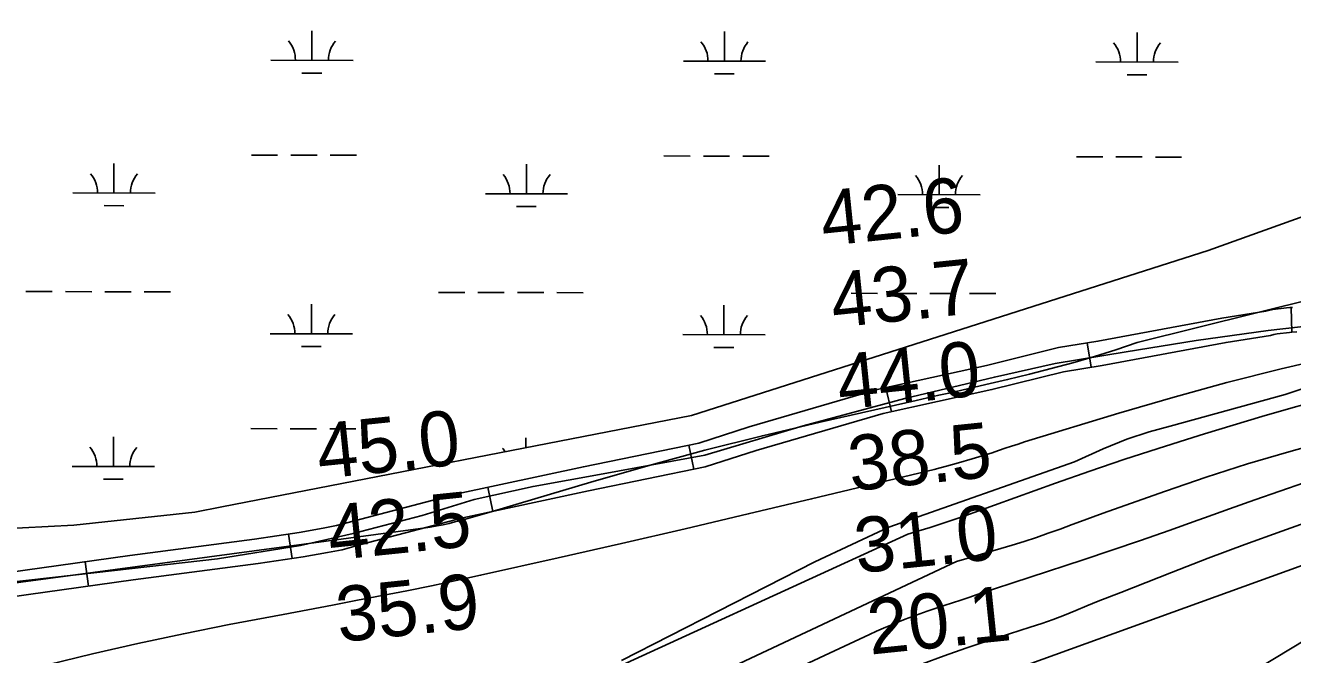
# Model space of a CAD drawing. Extents: x 3219052 to 3256913, y 800770 to 826146.
# Drawn here: x 3226376 to 3227918, y 817315 to 818080 of the extents above; entities that cross this region are included whole.
import ezdxf

# ---------------------------------------------------------------- set-up
doc = ezdxf.new("R2010")
doc.units = 0
for name, color, linetype in [('V-RIVR-RANG', 7, 'Continuous'), ('V-ROAD-CNTR', 7, 'Continuous'), ('V-SITE-VEGE', 7, 'Continuous'), ('V-TOPO-DPTH', 7, 'Continuous'), ('V-TOPO-MAJR', 7, 'Continuous'), ('V-TOPO-MINR', 7, 'Continuous'), ('V-TOPO-WATR', 7, 'Continuous'), ('V-WETL-SWMP', 7, 'Continuous')]:
    doc.layers.add(name, color=color, linetype=linetype)

msp = doc.modelspace()

# ---------------------------------------------------------------- linework, layer by layer
at = {"layer": 'V-ROAD-CNTR'}
for p, q in [((3227915.8, 817736.8), (3227916.7, 817706.8)), ((3227667.7, 817693.6), (3227672.5, 817664)), ((3227422.9, 817639.1), (3227429.4, 817609.8)), ((3227183.1, 817569.4), (3227189.2, 817540.1)), ((3226938.4, 817518.1), (3226944.6, 817488.8)), ((3226696, 817461.2), (3226700.5, 817431.5)), ((3226448.5, 817427.5), (3226452.6, 817397.8))]:
    msp.add_line(p, q, dxfattribs=at)
for points in [[(3227887.8, 817708.9), (3228013.3, 817723.1), (3228162.9, 817748.2), (3228303.9, 817774.7), (3228403.8, 817799.8), (3228531.5, 817817.6), (3228640.4, 817831), (3228719.4, 817840.9), (3228795.5, 817873.4), (3228920.4, 817941.8), (3228960.4, 817959.8)], [(3226308.8, 817408), (3226503.1, 817435.2), (3226654.7, 817454.9), (3226709.1, 817463.2), (3226738.1, 817468.4), (3226754.5, 817471.5), (3226776.3, 817477.3), (3226901, 817510.1), (3227054.8, 817543), (3227195.2, 817571.9), (3227256.4, 817591.7), (3227412.2, 817636.8), (3227545, 817666), (3227632.9, 817688), (3227680.7, 817695.7), (3227831.6, 817723.8), (3227885.1, 817732.3), (3227888.3, 817733), (3227893.4, 817734.1), (3227910, 817736.3), (3227914.4, 817736.8), (3227917.6, 817736.9)], [(3226293.3, 817395.4), (3226462.7, 817414.3), (3226609.8, 817431), (3226710.4, 817447.1), (3226774.6, 817461.7), (3226858.8, 817483.8), (3226921.9, 817503.3), (3226993.6, 817519.2), (3227078.7, 817534.3), (3227202.4, 817557.1), (3227322.3, 817592.7), (3227446, 817625.9), (3227554.8, 817652.2), (3227628.8, 817668.7), (3227714.9, 817682.7), (3227800.4, 817696.5), (3227887.8, 817708.9)], [(3226312.8, 817378.3), (3226507.1, 817405.4), (3226658.9, 817425.2), (3226714, 817433.6), (3226743.6, 817438.9), (3226761.2, 817442.2), (3226784, 817448.3), (3226908, 817481), (3227061, 817513.6), (3227202.8, 817542.9), (3227265.1, 817563), (3227419.6, 817607.7), (3227551.8, 817636.8), (3227638.9, 817658.6), (3227685.8, 817666.2), (3227836.7, 817694.2), (3227890.6, 817702.8), (3227894.6, 817703.7), (3227898.6, 817704.5), (3227913.6, 817706.5), (3227916.5, 817706.8), (3227922.8, 817707)]]:
    msp.add_lwpolyline(points, dxfattribs=at)
at = {"layer": 'V-SITE-VEGE'}
for p, q in [((3227908.6, 817631.1), (3227969.6, 817651.2)), ((3227768.5, 817592.3), (3227908.6, 817631.1)), ((3227716.1, 817576.7), (3227743.1, 817585.6)), ((3227743.1, 817585.6), (3227768.5, 817592.3)), ((3227652.1, 817548.9), (3227687.1, 817564.8)), ((3227687.1, 817564.8), (3227716.1, 817576.7)), ((3227426.3, 817469.4), (3227652.1, 817548.9)), ((3227336.2, 817427.5), (3227426.3, 817469.4)), ((3227101.1, 817307.3), (3227336.2, 817427.5))]:
    msp.add_line(p, q, dxfattribs=at)
at = {"layer": 'V-TOPO-DPTH'}
for points in [[(3226275.8, 816738.9), (3227380.4, 817270.8), (3227467.5, 817303.5), (3227493.8, 817313.1), (3227520.1, 817322.4), (3227546.6, 817331.3), (3227573.2, 817339.9), (3227598.4, 817347.9), (3227612.4, 817352.5), (3227626.3, 817357.4), (3227640.1, 817362.7), (3227653.8, 817368.2), (3227667.4, 817373.8), (3227681.1, 817379.4), (3227694.8, 817384.9), (3227708.5, 817390.3), (3227770.1, 817414.5), (3227814.8, 817431.7), (3227859.6, 817448.6), (3227904.6, 817464.9), (3227949.8, 817480.8)], [(3226294, 816593.9), (3226942.9, 816851.8), (3226957.6, 816855.9), (3227010.7, 816870.7), (3227019, 816873.5), (3227027.2, 816876.8), (3227034.9, 816880.9), (3227570.1, 817113.1), (3228117.6, 817444.2)], [(3228117.6, 817444.2), (3227570.1, 817113.1), (3227034.9, 816880.9), (3227027.2, 816876.8), (3227019, 816873.5), (3227010.7, 816870.7), (3226957.6, 816855.9), (3226942.9, 816851.8), (3226294, 816593.9)]]:
    msp.add_lwpolyline(points, dxfattribs=at)
at = {"layer": 'V-TOPO-MAJR'}
msp.add_lwpolyline([(3227950.4, 817623.9), (3227915.3, 817614.1), (3227880.3, 817604.1), (3227845.4, 817593.8), (3227810.5, 817583.2), (3227796.1, 817578.7), (3227754.2, 817565.4), (3227712.4, 817551.7), (3227670.7, 817537.5), (3227629.3, 817522.9), (3227530.2, 817487.3), (3227516.8, 817482.6), (3227503.4, 817478), (3227490, 817473.6), (3227476.5, 817469.2), (3227462.9, 817465.1), (3227449.3, 817461.2), (3226889.7, 817204.8)], dxfattribs=at)
at = {"layer": 'V-TOPO-MINR'}
for points in [[(3228092.2, 817784.4), (3227728.4, 817694.3), (3227702.5, 817685.4), (3227676.5, 817677.3), (3227650.3, 817669.6), (3227623.9, 817662.5), (3227597.5, 817655.6), (3227570.9, 817649.1), (3227544.3, 817642.9), (3227515, 817636.2), (3227501.2, 817633.1), (3227487.3, 817630), (3227473.5, 817626.9), (3227459.7, 817623.8), (3227342.8, 817597.4), (3227272.6, 817580.8), (3227202.6, 817563.3), (3227133.1, 817544.3), (3227063.8, 817524.4), (3226942.5, 817488.1), (3226934, 817485.6), (3226925.5, 817483.2), (3226917, 817480.8), (3226908.4, 817478.5), (3226905.6, 817477.7), (3226898.4, 817475.9), (3226891.3, 817474.2), (3226884.1, 817472.6), (3226876.9, 817471.2), (3226868.4, 817469.7), (3226865.4, 817469.1), (3226862.4, 817468.6), (3226859.4, 817468.2), (3226856.4, 817467.8), (3226200.9, 817379.9)], [(3227970.3, 817677.4), (3227903.8, 817662), (3227837.5, 817645.5), (3227771.7, 817627.4), (3227706.2, 817608.3), (3227591.6, 817573.2), (3227583.6, 817570.7), (3227575.6, 817568.2), (3227567.7, 817565.5), (3227559.8, 817562.8), (3227551.9, 817560.1), (3227543.9, 817557.5), (3227535.9, 817555), (3227527.9, 817552.6), (3227511.3, 817547.7), (3227503.9, 817545.6), (3227496.5, 817543.6), (3227489, 817541.6), (3227481.5, 817539.8), (3227332.3, 817504), (3227255.4, 817485.7), (3227178.4, 817467.6), (3227101.3, 817449.9), (3227024.2, 817432.4), (3226929.7, 817411.1), (3226899.8, 817404.6), (3226869.8, 817398.2), (3226839.9, 817392.2), (3226809.8, 817386.3), (3226779.8, 817380.6), (3226749.7, 817374.8), (3226719.6, 817369.2), (3226689.5, 817363.5), (3226623.8, 817351.1), (3226568.2, 817340), (3226512.9, 817328.3), (3226457.7, 817315.6), (3226402.7, 817302.2)], [(3227963.6, 817575.4), (3227913, 817561.3), (3227862.6, 817546.4), (3227812.6, 817530.3), (3227762.9, 817513.3), (3227692.8, 817488.5), (3227678.3, 817483.3), (3227663.8, 817478), (3227649.3, 817472.7), (3227634.8, 817467.3), (3227620.3, 817462.1), (3227605.8, 817457), (3227591.1, 817452.3), (3227576.3, 817447.8), (3227539, 817436.8), (3227523.9, 817432.4), (3227508.8, 817427.9), (3226912.6, 817147.9), (3226896.8, 817144.4), (3226152, 816821.4)], [(3227932.6, 817523.9), (3227902, 817513.3), (3227871.5, 817502.7), (3227841, 817491.9), (3227810.5, 817481), (3227802.1, 817478), (3227767.4, 817465.6), (3227732.6, 817453.5), (3227697.8, 817441.6), (3227662.9, 817429.9), (3227533.9, 817387.5), (3227523.8, 817384.2), (3227513.8, 817380.9), (3227503.7, 817377.5), (3227493.7, 817374.2), (3227473, 817367.3), (3227464, 817364.2), (3227455.1, 817361), (3227446.2, 817357.6), (3227437.4, 817354.2), (3227428.7, 817350.5), (3227419.9, 817346.8), (3227411.3, 817343), (3227402.7, 817339), (3227280.4, 817281.7)], [(3227949.8, 817480.8), (3227904.6, 817464.9), (3227859.6, 817448.6), (3227814.8, 817431.7), (3227770.1, 817414.5), (3227708.5, 817390.3), (3227694.8, 817384.9), (3227681.1, 817379.4), (3227667.4, 817373.8), (3227653.8, 817368.2), (3227640.1, 817362.7), (3227626.3, 817357.4), (3227612.4, 817352.5), (3227598.4, 817347.9), (3227573.2, 817339.9), (3227546.6, 817331.3), (3227520.1, 817322.4), (3227493.8, 817313.1), (3227467.5, 817303.5), (3227380.4, 817270.8), (3226275.8, 816738.9)], [(3227963.7, 817435.4), (3227542.1, 817282.9)]]:
    msp.add_lwpolyline(points, dxfattribs=at)
at = {"layer": 'V-TOPO-WATR'}
msp.add_lwpolyline([(3228117.6, 817444.2), (3227570.1, 817113.1), (3227034.9, 816880.9), (3227027.2, 816876.8), (3227019, 816873.5), (3227010.7, 816870.7), (3226957.6, 816855.9), (3226942.9, 816851.8), (3226294, 816593.9)], dxfattribs=at)
at = {"layer": 'V-WETL-SWMP'}
for p, q in [((3227814.8, 817806.2), (3228675.4, 818114.2)), ((3226724.5, 818037.3), (3226724.5, 818073.3)), ((3227226.4, 818036.3), (3227226.5, 818072.3)), ((3227728.3, 818035.2), (3227728.4, 818071.2)), ((3226674.5, 818037.4), (3226774.5, 818037.2)), ((3227176.4, 818036.4), (3227276.4, 818036.2)), ((3227678.3, 818035.3), (3227778.3, 818035.1)), ((3226712.4, 818021.9), (3226736.4, 818021.9)), ((3227214.3, 818020.9), (3227238.3, 818020.8)), ((3227716.3, 818019.8), (3227740.3, 818019.8)), ((3226650.8, 817922), (3226682.8, 817922)), ((3226698.8, 817921.9), (3226730.8, 817921.9)), ((3226746.8, 817921.8), (3226778.8, 817921.8)), ((3227152.7, 817921), (3227184.7, 817920.9)), ((3227200.7, 817920.9), (3227232.7, 817920.8)), ((3227248.7, 817920.8), (3227280.7, 817920.7)), ((3227654.6, 817919.9), (3227686.6, 817919.9)), ((3227702.6, 817919.8), (3227734.6, 817919.8)), ((3227750.6, 817919.7), (3227782.6, 817919.7)), ((3226483.7, 817876), (3226483.7, 817912)), ((3226985.6, 817874.9), (3226985.6, 817910.9)), ((3227487.5, 817873.9), (3227487.5, 817909.9)), ((3226433.7, 817876.1), (3226533.7, 817875.9)), ((3226935.6, 817875), (3227035.6, 817874.8)), ((3227437.5, 817874), (3227537.5, 817873.7)), ((3226471.6, 817860.6), (3226495.6, 817860.5)), ((3226973.5, 817859.5), (3226997.5, 817859.4)), ((3227475.4, 817858.4), (3227499.4, 817858.4)), ((3227186.2, 817605.4), (3227814.8, 817806.2)), ((3226376.6, 817756.1), (3226408.6, 817756)), ((3226424.6, 817756), (3226456.6, 817755.9)), ((3226472.6, 817755.9), (3226504.6, 817755.8)), ((3226520.6, 817755.8), (3226552.6, 817755.7)), ((3226878.5, 817755.1), (3226910.5, 817755)), ((3226926.5, 817755), (3226958.5, 817754.9)), ((3226974.5, 817754.9), (3227006.5, 817754.8)), ((3227022.5, 817754.8), (3227054.5, 817754.7)), ((3227380.4, 817754), (3227412.4, 817753.9)), ((3227428.4, 817753.9), (3227460.4, 817753.8)), ((3227476.4, 817753.8), (3227508.4, 817753.7)), ((3227524.4, 817753.7), (3227556.4, 817753.6)), ((3226723.8, 817704.6), (3226723.8, 817740.6)), ((3227225.7, 817703.6), (3227225.8, 817739.6)), ((3226673.8, 817704.7), (3226773.8, 817704.5)), ((3227175.7, 817703.7), (3227275.7, 817703.5)), ((3226711.7, 817689.2), (3226735.7, 817689.2)), ((3227213.6, 817688.2), (3227237.6, 817688.1)), ((3226614.7, 817494.3), (3227186.2, 817605.4)), ((3226483, 817543.3), (3226483, 817579.3)), ((3226650.1, 817589.4), (3226682.1, 817589.3)), ((3226698.1, 817589.3), (3226730.1, 817589.2)), ((3226746.1, 817589.2), (3226778.1, 817589.1)), ((3226984.9, 817566.2), (3226984.9, 817578.2)), ((3226433, 817543.4), (3226533, 817543.2)), ((3226470.9, 817527.9), (3226494.9, 817527.8)), ((3226434.7, 817471.9), (3226582.1, 817487.9)), ((3226582.1, 817487.9), (3226614.7, 817494.3)), ((3226313.9, 817465.9), (3226434.7, 817471.9))]:
    msp.add_line(p, q, dxfattribs=at)
for centre, start, end in [((3226669.2, 818037.9), 359.1081, 40.6518), ((3226779.7, 818037.7), 139.1081, 180.6517), ((3227171.1, 818036.9), 359.1081, 40.6518), ((3227281.6, 818036.6), 139.1081, 180.6517), ((3227673, 818035.8), 359.1081, 40.6518), ((3227783.5, 818035.6), 139.1081, 180.6517), ((3226428.4, 817876.5), 359.1081, 40.6518), ((3226538.9, 817876.3), 139.1081, 180.6517), ((3226930.3, 817875.5), 359.1081, 40.6518), ((3227040.8, 817875.3), 139.1081, 180.6517), ((3227432.2, 817874.4), 359.1081, 40.6518), ((3227542.7, 817874.2), 139.1081, 180.6517), ((3226668.5, 817705.2), 359.1081, 40.6518), ((3226779, 817705), 139.1081, 180.6517), ((3227170.4, 817704.2), 359.1081, 40.6518), ((3227280.9, 817703.9), 139.1081, 180.6517), ((3226427.7, 817543.9), 359.1081, 40.6518), ((3226538.2, 817543.6), 139.1081, 180.6517), ((3226929.6, 817542.8), 31.6518, 40.6518)]:
    msp.add_arc(centre, 35.2, start, end, dxfattribs=at)

# ---------------------------------------------------------------- texts
at = {"layer": 'V-RIVR-RANG'}
for s, p in [('42.6', (3227346.8, 817811.3)), ('43.7', (3227359.2, 817712)), ('44.0', (3227366.8, 817612.3)), ('45.0', (3226733.8, 817528.2)), ('38.5', (3227380.3, 817513.2)), ('42.5', (3226747.2, 817429)), ('31.0', (3227387.9, 817413.4)), ('35.9', (3226757.5, 817329.6)), ('20.1', (3227403.7, 817314.5))]:
    msp.add_text(s, height=67, rotation=5.9083, dxfattribs=at).set_placement(p)

doc.saveas('drawing.dxf')
